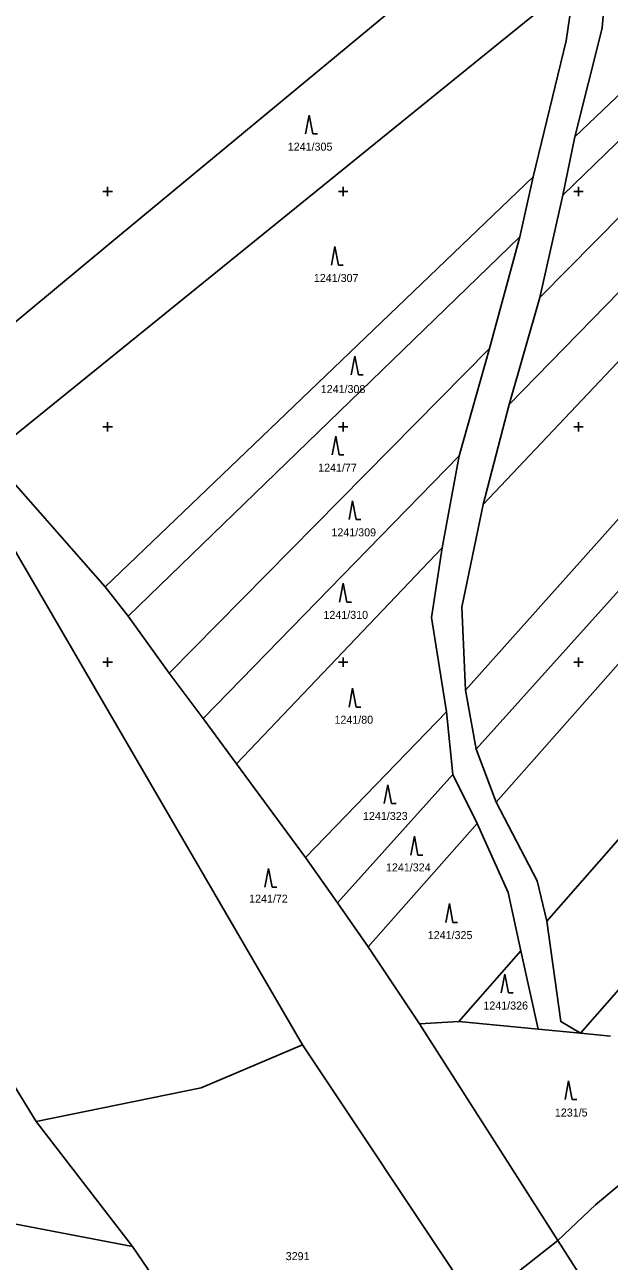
# Model space of a CAD drawing. Extents: x -776734 to -748832, y -1118122 to -976986.
# Drawn here: x -751817.6 to -751693.5, y -1115527.3 to -1115264.6 of the extents above; entities that cross this region are included whole.
import ezdxf

# ---------------------------------------------------------------- set-up
doc = ezdxf.new("R2010")
doc.units = 0
for name, color, linetype in [('KM_Hranice obce', 7, 'Continuous'), ('KM_Hranice parcel', 7, 'Continuous'), ('KM_Parcelní čísla', 7, 'Continuous'), ('KM_Značky kultur', 7, 'Continuous'), ('Level 61 Křížky', 7, 'Continuous')]:
    doc.layers.add(name, color=color, linetype=linetype)

msp = doc.modelspace()

# ---------------------------------------------------------------- linework, layer by layer
at = {"layer": 'KM_Hranice obce'}
for p, q in [((-751841.34, -1115339.18), (-751758.59, -1115481.34)), ((-751841.34, -1115339.18), (-751758.59, -1115481.34)), ((-751758.59, -1115481.34), (-751721.81, -1115536.57)), ((-751758.59, -1115481.34), (-751721.81, -1115536.57)), ((-751716.06, -1115532.08), (-751704.37, -1115522.93)), ((-751716.06, -1115532.08), (-751704.37, -1115522.93))]:
    msp.add_line(p, q, dxfattribs=at)
msp.add_lwpolyline([(-751704.37, -1115522.93), (-751696.38, -1115515.34), (-751682.56, -1115503.75)], dxfattribs=at)
msp.add_lwpolyline([(-751704.37, -1115522.93), (-751696.38, -1115515.34), (-751682.56, -1115503.75)], dxfattribs=at)
at = {"layer": 'KM_Hranice parcel'}
for p, q in [((-751700.75, -1115288.37), (-751671.87, -1115260.75)), ((-751703.29, -1115300.77), (-751668.19, -1115266.74)), ((-751703.29, -1115300.77), (-751700.75, -1115288.37)), ((-751709.62, -1115296.92), (-751712.48, -1115309.68)), ((-751708.2, -1115322.53), (-751703.29, -1115300.77)), ((-751712.48, -1115309.68), (-751718.91, -1115333.37)), ((-751714.69, -1115345.27), (-751708.2, -1115322.53)), ((-751718.91, -1115333.37), (-751725.32, -1115356.16)), ((-751720.26, -1115366.54), (-751714.69, -1115345.27)), ((-751825.07, -1115356.13), (-751800.51, -1115384.02)), ((-751725.32, -1115356.16), (-751728.96, -1115375.75)), ((-751728.96, -1115375.75), (-751772.65, -1115421.59)), ((-751800.51, -1115384.02), (-751795.67, -1115390.26)), ((-751795.67, -1115390.26), (-751786.93, -1115402.36)), ((-751786.93, -1115402.36), (-751779.74, -1115411.98)), ((-751721.75, -1115418.48), (-751723.98, -1115405.96)), ((-751779.74, -1115411.98), (-751772.65, -1115421.59)), ((-751757.95, -1115441.51), (-751728.02, -1115410.58)), ((-751728.02, -1115410.58), (-751726.65, -1115423.92)), ((-751717.48, -1115429.77), (-751721.75, -1115418.48)), ((-751772.65, -1115421.59), (-751757.95, -1115441.51)), ((-751751.2, -1115451.14), (-751726.65, -1115423.92)), ((-751726.65, -1115423.92), (-751721.52, -1115434.29)), ((-751744.66, -1115460.54), (-751721.52, -1115434.29)), ((-751757.95, -1115441.51), (-751751.2, -1115451.14)), ((-751751.2, -1115451.14), (-751744.66, -1115460.54)), ((-751744.66, -1115460.54), (-751733.75, -1115476.89)), ((-751725.41, -1115476.39), (-751712.21, -1115461.33)), ((-751712.21, -1115461.33), (-751708.59, -1115477.98)), ((-751733.75, -1115476.89), (-751725.41, -1115476.39)), ((-751733.75, -1115476.89), (-751704.37, -1115522.93)), ((-751725.41, -1115476.39), (-751708.59, -1115477.98)), ((-751708.59, -1115477.98), (-751699.58, -1115478.87)), ((-751699.58, -1115478.87), (-751693.2, -1115479.48)), ((-751794.75, -1115524.16), (-751815.17, -1115497.65)), ((-751864.01, -1115510.95), (-751794.75, -1115524.16)), ((-751681.73, -1115558), (-751704.37, -1115522.93))]:
    msp.add_line(p, q, dxfattribs=at)
for points in [[(-751697.9, -1115226.76), (-751731.21, -1115254.39), (-751799.51, -1115311.05), (-751835.29, -1115340.73)], [(-751700.75, -1115288.37), (-751694.99, -1115265.33), (-751693.71, -1115249.59)], [(-751825.07, -1115356.13), (-751789.36, -1115327.19), (-751716.62, -1115268.27), (-751700.74, -1115255.4)], [(-751700.74, -1115255.4), (-751702.63, -1115267.99), (-751709.62, -1115296.92)], [(-751708.2, -1115322.53), (-751684.62, -1115298.64), (-751662.09, -1115275.81)], [(-751714.69, -1115345.27), (-751676.59, -1115306.24), (-751652.8, -1115281.88)], [(-751720.26, -1115366.54), (-751669.57, -1115312.88), (-751645.18, -1115287.07)], [(-751800.51, -1115384.02), (-751768.97, -1115353.8), (-751709.62, -1115296.92)], [(-751723.98, -1115405.96), (-751704.43, -1115384.05), (-751654.07, -1115327.64), (-751627.38, -1115297.73)], [(-751721.75, -1115418.48), (-751692.61, -1115386.14), (-751645.58, -1115333.96), (-751618.49, -1115303.91)], [(-751712.48, -1115309.68), (-751764.31, -1115359.88), (-751795.67, -1115390.26)], [(-751717.48, -1115429.77), (-751680.8, -1115388.23), (-751637.93, -1115339.66), (-751610.66, -1115308.78)], [(-751706.72, -1115455.03), (-751661.77, -1115403.78), (-751618.34, -1115354.25), (-751590.04, -1115321.99)], [(-751786.93, -1115402.36), (-751755.89, -1115370.88), (-751718.91, -1115333.37)], [(-751699.58, -1115478.87), (-751653.33, -1115426.16), (-751601.34, -1115366.91), (-751572.38, -1115333.92)], [(-751779.74, -1115411.98), (-751744.79, -1115376.12), (-751725.32, -1115356.16)], [(-751723.98, -1115405.96), (-751724.79, -1115388.35), (-751720.26, -1115366.54)], [(-751728.96, -1115375.75), (-751731.24, -1115390.56), (-751728.02, -1115410.58)], [(-751815.17, -1115497.65), (-751845.36, -1115448.53), (-751866.31, -1115422.64), (-751878.67, -1115403.99), (-751894.62, -1115380.5)], [(-751706.72, -1115455.03), (-751708.75, -1115446.46), (-751717.48, -1115429.77)], [(-751721.52, -1115434.29), (-751714.9, -1115448.93), (-751712.21, -1115461.33)], [(-751699.58, -1115478.87), (-751703.72, -1115476.38), (-751706.72, -1115455.03)], [(-751815.17, -1115497.65), (-751780.17, -1115490.45), (-751758.59, -1115481.34)], [(-751757.18, -1115578.48), (-751759.27, -1115576.15), (-751794.75, -1115524.16)]]:
    msp.add_lwpolyline(points, dxfattribs=at)
at = {"layer": 'KM_Značky kultur'}
for p, q in [((-751757.19, -1115283.79), (-751757.94, -1115287.79)), ((-751756.44, -1115287.79), (-751757.19, -1115283.79)), ((-751756.44, -1115287.79), (-751755.444, -1115287.79)), ((-751751.73, -1115311.69), (-751752.48, -1115315.69)), ((-751750.98, -1115315.69), (-751751.73, -1115311.69)), ((-751750.98, -1115315.69), (-751749.984, -1115315.69)), ((-751747.5, -1115334.98), (-751748.25, -1115338.98)), ((-751746.75, -1115338.98), (-751747.5, -1115334.98)), ((-751746.75, -1115338.98), (-751745.754, -1115338.98)), ((-751751.56, -1115352), (-751752.31, -1115356)), ((-751750.81, -1115356), (-751751.56, -1115352)), ((-751750.81, -1115356), (-751749.814, -1115356)), ((-751747.97, -1115365.74), (-751748.72, -1115369.74)), ((-751747.22, -1115369.74), (-751747.97, -1115365.74)), ((-751747.22, -1115369.74), (-751746.224, -1115369.74)), ((-751749.97, -1115383.27), (-751750.72, -1115387.27)), ((-751749.22, -1115387.27), (-751749.97, -1115383.27)), ((-751749.22, -1115387.27), (-751748.224, -1115387.27)), ((-751747.98, -1115405.55), (-751748.73, -1115409.55)), ((-751747.23, -1115409.55), (-751747.98, -1115405.55)), ((-751747.23, -1115409.55), (-751746.234, -1115409.55)), ((-751740.49, -1115426.06), (-751741.24, -1115430.06)), ((-751739.74, -1115430.06), (-751740.49, -1115426.06)), ((-751739.74, -1115430.06), (-751738.744, -1115430.06)), ((-751734.83, -1115437), (-751735.58, -1115441)), ((-751734.08, -1115441), (-751734.83, -1115437)), ((-751734.08, -1115441), (-751733.084, -1115441)), ((-751765.84, -1115443.83), (-751766.59, -1115447.83)), ((-751765.09, -1115447.83), (-751765.84, -1115443.83)), ((-751765.09, -1115447.83), (-751764.094, -1115447.83)), ((-751727.41, -1115451.31), (-751728.16, -1115455.31)), ((-751726.66, -1115455.31), (-751727.41, -1115451.31)), ((-751726.66, -1115455.31), (-751725.664, -1115455.31)), ((-751715.64, -1115466.28), (-751716.39, -1115470.28)), ((-751714.89, -1115470.28), (-751715.64, -1115466.28)), ((-751714.89, -1115470.28), (-751713.894, -1115470.28)), ((-751702.08, -1115488.97), (-751702.83, -1115492.97)), ((-751701.33, -1115492.97), (-751702.08, -1115488.97)), ((-751701.33, -1115492.97), (-751700.334, -1115492.97))]:
    msp.add_line(p, q, dxfattribs=at)
at = {"layer": 'Level 61 Křížky'}
for p, q in [((-751801, -1115300), (-751799, -1115300)), ((-751800, -1115300), (-751800, -1115299)), ((-751800, -1115301), (-751800, -1115300)), ((-751751, -1115300), (-751749, -1115300)), ((-751750, -1115300), (-751750, -1115299)), ((-751750, -1115301), (-751750, -1115300)), ((-751701, -1115300), (-751699, -1115300)), ((-751700, -1115300), (-751700, -1115299)), ((-751700, -1115301), (-751700, -1115300)), ((-751800, -1115350), (-751800, -1115349)), ((-751750, -1115350), (-751750, -1115349)), ((-751700, -1115350), (-751700, -1115349)), ((-751801, -1115350), (-751799, -1115350)), ((-751800, -1115351), (-751800, -1115350)), ((-751751, -1115350), (-751749, -1115350)), ((-751750, -1115351), (-751750, -1115350)), ((-751701, -1115350), (-751699, -1115350)), ((-751700, -1115351), (-751700, -1115350)), ((-751800, -1115400), (-751800, -1115399)), ((-751750, -1115400), (-751750, -1115399)), ((-751700, -1115400), (-751700, -1115399)), ((-751801, -1115400), (-751799, -1115400)), ((-751800, -1115401), (-751800, -1115400)), ((-751751, -1115400), (-751749, -1115400)), ((-751750, -1115401), (-751750, -1115400)), ((-751701, -1115400), (-751699, -1115400)), ((-751700, -1115401), (-751700, -1115400))]:
    msp.add_line(p, q, dxfattribs=at)

# ---------------------------------------------------------------- texts
at = {"layer": 'KM_Parcelní čísla'}
for s, p in [('1241/305', (-751761.74, -1115291.34)), ('1241/307', (-751756.2, -1115319.24)), ('1241/308', (-751754.74, -1115342.84)), ('1241/77', (-751755.29, -1115359.55)), ('1241/309', (-751752.47, -1115373.29)), ('1241/310', (-751754.17, -1115390.82)), ('1241/80', (-751751.82, -1115413.1)), ('1241/323', (-751745.76, -1115433.55)), ('1241/324', (-751740.88, -1115444.48)), ('1241/72', (-751769.946, -1115451.12)), ('1241/325', (-751732, -1115458.86)), ('1241/326', (-751720.19, -1115473.83)), ('1231/5', (-751705.01, -1115496.56)), ('3291', (-751762.18, -1115527.08))]:
    msp.add_text(s, height=1.7, dxfattribs=at).set_placement(p)

doc.saveas('drawing.dxf')
